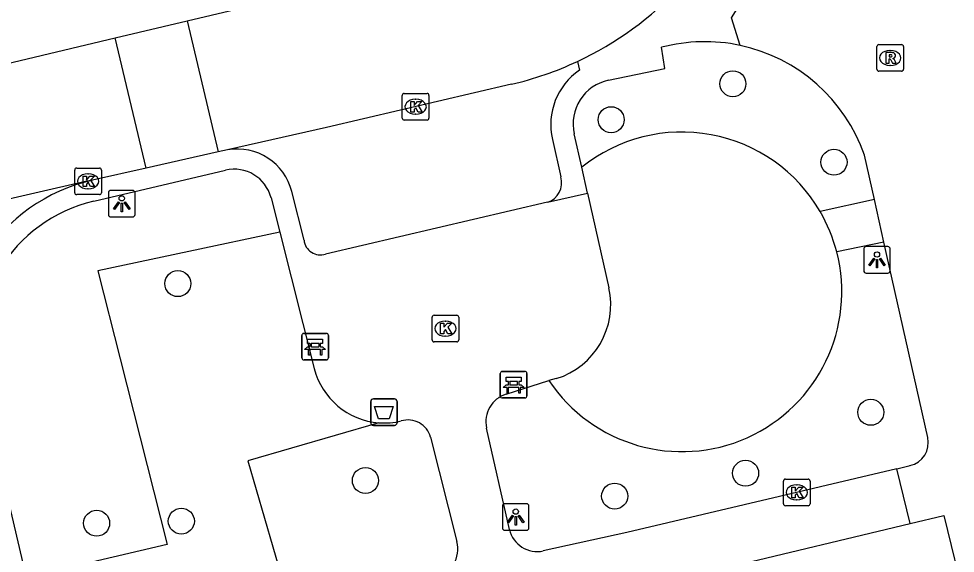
# Model space of a CAD drawing. Extents: x 158474 to 159560, y 388525 to 389605.
# Drawn here: x 159350.11 to 159385.28, y 388751.92 to 388772.01 of the extents above; entities that cross this region are included whole.
import ezdxf

# ---------------------------------------------------------------- set-up
doc = ezdxf.new("R2010")
doc.units = 0
for name, color, linetype in [('IMGEO_Afvalbak', 7, 'Continuous'), ('IMGEO_Bank', 7, 'Continuous'), ('IMGEO_Boom', 7, 'Continuous'), ('IMGEO_Groenvoorziening', 7, 'Continuous'), ('IMGEO_Kolk', 7, 'Continuous'), ('IMGEO_Lichtpunt', 7, 'Continuous'), ('IMGEO_Rijbaan_lokaal_open', 7, 'Continuous'), ('IMGEO_Rioolput', 7, 'Continuous'), ('IMGEO_Voetpad_open', 7, 'Continuous')]:
    doc.layers.add(name, color=color, linetype=linetype)

msp = doc.modelspace()

# ---------------------------------------------------------------- linework, layer by layer
at = {"layer": 'IMGEO_Afvalbak'}
for p, q in [((159363.327, 388756.824), (159363.327, 388757.624)), ((159363.327, 388757.624), (159363.327, 388756.824)), ((159363.427, 388757.724), (159364.217, 388757.724)), ((159364.217, 388757.724), (159363.427, 388757.724)), ((159364.317, 388757.624), (159364.317, 388756.824)), ((159364.317, 388756.824), (159364.317, 388757.624)), ((159364.217, 388756.724), (159363.427, 388756.724)), ((159363.427, 388756.724), (159364.217, 388756.724))]:
    msp.add_line(p, q, dxfattribs=at)
msp.add_lwpolyline([(159363.47, 388757.438), (159364.174, 388757.438), (159364.025, 388756.968), (159363.619, 388756.968), (159363.47, 388757.438)], dxfattribs=at)
for centre, start, end in [((159363.427, 388757.624), 90, 180), ((159363.427, 388757.624), 90, 180), ((159364.217, 388757.624), 0, 90), ((159364.217, 388757.624), 360, 90), ((159363.427, 388756.824), 180, 270), ((159363.427, 388756.824), 180, 270), ((159364.217, 388756.824), 270, 0), ((159364.217, 388756.824), 270, 0)]:
    msp.add_arc(centre, 0.1, start, end, dxfattribs=at)
at = {"layer": 'IMGEO_Bank'}
for p, q in [((159360.738, 388759.259), (159360.738, 388760.1)), ((159360.738, 388760.1), (159360.738, 388759.259)), ((159360.813, 388760.184), (159361.654, 388760.184)), ((159361.654, 388760.184), (159360.813, 388760.184)), ((159361.738, 388760.109), (159361.738, 388759.268)), ((159361.738, 388759.268), (159361.738, 388760.109)), ((159361.047, 388759.69), (159361.047, 388759.796)), ((159361.091, 388759.796), (159361.091, 388759.69)), ((159361.379, 388759.802), (159361.097, 388759.802)), ((159361.385, 388759.69), (159361.385, 388759.796)), ((159361.429, 388759.796), (159361.429, 388759.69)), ((159361.435, 388759.582), (159361.042, 388759.582)), ((159361.097, 388759.684), (159361.379, 388759.684)), ((159361.663, 388759.184), (159360.822, 388759.184)), ((159360.822, 388759.184), (159361.663, 388759.184)), ((159368.267, 388758.755), (159369.108, 388758.755)), ((159369.108, 388758.755), (159368.267, 388758.755)), ((159369.192, 388758.68), (159369.192, 388757.839)), ((159369.192, 388757.839), (159369.192, 388758.68)), ((159368.192, 388757.83), (159368.192, 388758.671)), ((159368.192, 388758.671), (159368.192, 388757.83)), ((159368.501, 388758.261), (159368.501, 388758.367)), ((159368.545, 388758.367), (159368.545, 388758.261)), ((159368.833, 388758.373), (159368.551, 388758.373)), ((159368.839, 388758.261), (159368.839, 388758.367)), ((159368.883, 388758.367), (159368.883, 388758.261)), ((159368.889, 388758.153), (159368.496, 388758.153)), ((159368.551, 388758.255), (159368.833, 388758.255)), ((159369.117, 388757.755), (159368.276, 388757.755)), ((159368.276, 388757.755), (159369.117, 388757.755))]:
    msp.add_line(p, q, dxfattribs=at)
for points in [[(159361.041, 388759.802), (159360.955, 388759.802), (159360.955, 388759.963), (159361.518, 388759.963), (159361.518, 388759.802), (159361.435, 388759.802)], [(159360.985, 388759.582), (159360.843, 388759.582), (159360.955, 388759.684), (159361.041, 388759.684)], [(159361.035, 388759.575), (159361.035, 388759.368), (159360.992, 388759.368), (159360.992, 388759.575)], [(159361.435, 388759.684), (159361.518, 388759.684), (159361.63, 388759.582), (159361.491, 388759.582)], [(159361.485, 388759.575), (159361.485, 388759.368), (159361.441, 388759.368), (159361.441, 388759.575)], [(159368.495, 388758.373), (159368.409, 388758.373), (159368.409, 388758.534), (159368.972, 388758.534), (159368.972, 388758.373), (159368.889, 388758.373)], [(159368.439, 388758.153), (159368.297, 388758.153), (159368.409, 388758.255), (159368.495, 388758.255)], [(159368.489, 388758.146), (159368.489, 388757.939), (159368.446, 388757.939), (159368.446, 388758.146)], [(159368.889, 388758.255), (159368.972, 388758.255), (159369.084, 388758.153), (159368.945, 388758.153)], [(159368.939, 388758.146), (159368.939, 388757.939), (159368.895, 388757.939), (159368.895, 388758.146)]]:
    msp.add_lwpolyline(points, dxfattribs=at)
for centre, radius, start, end in [((159360.816, 388760.106), 0.0779, 92.4484, 184.2845), ((159360.816, 388760.106), 0.0779, 92.4484, 184.2845), ((159361.66, 388760.106), 0.0779, 2.4484, 94.2845), ((159361.66, 388760.106), 0.0779, 2.4484, 94.2845), ((159361.04, 388759.795), 0.00671, 2.8957, 87.1043), ((159361.097, 388759.795), 0.00671, 92.8957, 177.1043), ((159361.379, 388759.795), 0.00671, 2.8957, 87.1043), ((159361.436, 388759.795), 0.00671, 92.8957, 177.1043), ((159360.985, 388759.575), 0.00671, 2.8957, 87.1043), ((159361.042, 388759.575), 0.00671, 92.8957, 177.1043), ((159361.04, 388759.691), 0.00671, 272.8957, 357.1043), ((159361.097, 388759.691), 0.00671, 182.8957, 267.1043), ((159361.379, 388759.691), 0.00671, 272.8957, 357.1043), ((159361.436, 388759.691), 0.00671, 182.8957, 267.1043), ((159361.434, 388759.575), 0.00671, 2.8957, 87.1043), ((159361.491, 388759.575), 0.00671, 92.8957, 177.1043), ((159360.816, 388759.262), 0.0779, 182.4484, 274.2845), ((159360.816, 388759.262), 0.0779, 182.4484, 274.2845), ((159361.66, 388759.262), 0.0779, 272.4484, 4.2845), ((159361.66, 388759.262), 0.0779, 272.4484, 4.2845), ((159368.27, 388758.677), 0.0779, 92.4484, 184.2845), ((159368.27, 388758.677), 0.0779, 92.4484, 184.2845), ((159369.114, 388758.677), 0.0779, 2.4484, 94.2845), ((159369.114, 388758.677), 0.0779, 2.4484, 94.2845), ((159368.494, 388758.366), 0.00671, 2.8957, 87.1043), ((159368.551, 388758.366), 0.00671, 92.8957, 177.1043), ((159368.833, 388758.366), 0.00671, 2.8957, 87.1043), ((159368.89, 388758.366), 0.00671, 92.8957, 177.1043), ((159368.439, 388758.146), 0.00671, 2.8957, 87.1043), ((159368.496, 388758.146), 0.00671, 92.8957, 177.1043), ((159368.494, 388758.262), 0.00671, 272.8957, 357.1043), ((159368.551, 388758.262), 0.00671, 182.8957, 267.1043), ((159368.833, 388758.262), 0.00671, 272.8957, 357.1043), ((159368.89, 388758.262), 0.00671, 182.8957, 267.1043), ((159368.888, 388758.146), 0.00671, 2.8957, 87.1043), ((159368.945, 388758.146), 0.00671, 92.8957, 177.1043), ((159368.27, 388757.833), 0.0779, 182.4484, 274.2845), ((159368.27, 388757.833), 0.0779, 182.4484, 274.2845), ((159369.114, 388757.833), 0.0779, 272.4484, 4.2845), ((159369.114, 388757.833), 0.0779, 272.4484, 4.2845)]:
    msp.add_arc(centre, radius, start, end, dxfattribs=at)
at = {"layer": 'IMGEO_Boom'}
for centre in [(159376.929, 388769.566), (159372.358, 388768.215), (159380.726, 388766.616), (159356.081, 388762.054), (159382.107, 388757.218), (159377.406, 388754.927), (159363.127, 388754.655), (159372.489, 388754.068), (159353.032, 388753.047), (159356.213, 388753.127)]:
    msp.add_circle(centre, 0.489, dxfattribs=at)
at = {"layer": 'IMGEO_Groenvoorziening'}
for points in [[(159359.91, 388763.984), (159353.075, 388762.536), (159353.915, 388759.221), (159355.681, 388752.251), (159350.394, 388751.012)], [(159363.63, 388756.824), (159358.71, 388755.397), (159360.275, 388750), (159360.354, 388749.727)]]:
    msp.add_lwpolyline(points, dxfattribs=at)
at = {"layer": 'IMGEO_Kolk'}
for p, q in [((159364.513, 388768.277), (159364.513, 388769.129)), ((159364.588, 388769.203), (159365.44, 388769.203)), ((159365.001, 388768.983), (159365.026, 388768.983)), ((159365.514, 388769.129), (159365.514, 388768.277)), ((159365.44, 388768.203), (159364.588, 388768.203)), ((159365.024, 388768.423), (159364.999, 388768.423)), ((159352.208, 388765.472), (159352.208, 388766.324)), ((159352.283, 388766.398), (159353.135, 388766.398)), ((159352.696, 388766.178), (159352.721, 388766.178)), ((159353.209, 388766.324), (159353.209, 388765.472)), ((159353.135, 388765.398), (159352.283, 388765.398)), ((159352.719, 388765.618), (159352.694, 388765.618)), ((159365.63, 388759.937), (159365.63, 388760.789)), ((159365.705, 388760.863), (159366.557, 388760.863)), ((159366.631, 388760.789), (159366.631, 388759.937)), ((159366.118, 388760.643), (159366.143, 388760.643)), ((159366.141, 388760.083), (159366.116, 388760.083)), ((159366.557, 388759.863), (159365.705, 388759.863)), ((159378.826, 388753.781), (159378.826, 388754.633)), ((159378.901, 388754.707), (159379.753, 388754.707)), ((159379.314, 388754.487), (159379.339, 388754.487)), ((159379.827, 388754.633), (159379.827, 388753.781)), ((159379.337, 388753.927), (159379.312, 388753.927)), ((159379.753, 388753.707), (159378.901, 388753.707))]:
    msp.add_line(p, q, dxfattribs=at)
for points in [[(159364.513, 388768.277), (159364.513, 388769.129)], [(159364.588, 388769.203), (159365.44, 388769.203)], [(159364.834, 388768.903), (159364.957, 388768.903), (159364.957, 388768.752), (159365.087, 388768.903), (159365.251, 388768.903), (159365.105, 388768.752), (159365.258, 388768.503), (159365.106, 388768.503), (159365.021, 388768.667), (159364.957, 388768.6), (159364.957, 388768.503), (159364.834, 388768.503), (159364.834, 388768.903)], [(159365.514, 388769.129), (159365.514, 388768.277)], [(159365.44, 388768.203), (159364.588, 388768.203)], [(159352.208, 388765.472), (159352.208, 388766.324)], [(159352.283, 388766.398), (159353.135, 388766.398)], [(159352.529, 388766.098), (159352.652, 388766.098), (159352.652, 388765.947), (159352.782, 388766.098), (159352.946, 388766.098), (159352.8, 388765.947), (159352.953, 388765.698), (159352.801, 388765.698), (159352.716, 388765.862), (159352.652, 388765.795), (159352.652, 388765.698), (159352.529, 388765.698), (159352.529, 388766.098)], [(159353.209, 388766.324), (159353.209, 388765.472)], [(159353.135, 388765.398), (159352.283, 388765.398)], [(159365.63, 388759.937), (159365.63, 388760.789)], [(159365.705, 388760.863), (159366.557, 388760.863)], [(159366.631, 388760.789), (159366.631, 388759.937)], [(159365.951, 388760.563), (159366.074, 388760.563), (159366.074, 388760.412), (159366.204, 388760.563), (159366.368, 388760.563), (159366.222, 388760.412), (159366.375, 388760.163), (159366.223, 388760.163), (159366.138, 388760.327), (159366.074, 388760.26), (159366.074, 388760.163), (159365.951, 388760.163), (159365.951, 388760.563)], [(159366.557, 388759.863), (159365.705, 388759.863)], [(159378.826, 388753.781), (159378.826, 388754.633)], [(159378.901, 388754.707), (159379.753, 388754.707)], [(159379.827, 388754.633), (159379.827, 388753.781)], [(159379.147, 388754.407), (159379.27, 388754.407), (159379.27, 388754.256), (159379.4, 388754.407), (159379.564, 388754.407), (159379.418, 388754.256), (159379.571, 388754.007), (159379.419, 388754.007), (159379.334, 388754.171), (159379.27, 388754.104), (159379.27, 388754.007), (159379.147, 388754.007), (159379.147, 388754.407)], [(159379.753, 388753.707), (159378.901, 388753.707)]]:
    msp.add_lwpolyline(points, dxfattribs=at)
for centre, start, end in [((159364.59, 388769.127), 91.552, 178.448), ((159364.59, 388769.127), 91.552, 178.448), ((159365.438, 388769.127), 1.552, 88.448), ((159365.438, 388769.127), 1.552, 88.448), ((159364.59, 388768.279), 181.552, 268.448), ((159364.59, 388768.279), 181.552, 268.448), ((159365.438, 388768.279), 271.552, 358.448), ((159365.438, 388768.279), 271.552, 358.448), ((159352.285, 388766.322), 91.552, 178.448), ((159352.285, 388766.322), 91.552, 178.448), ((159353.133, 388766.322), 1.552, 88.448), ((159353.133, 388766.322), 1.552, 88.448), ((159352.285, 388765.474), 181.552, 268.448), ((159352.285, 388765.474), 181.552, 268.448), ((159353.133, 388765.474), 271.552, 358.448), ((159353.133, 388765.474), 271.552, 358.448), ((159365.707, 388760.787), 91.552, 178.448), ((159365.707, 388760.787), 91.552, 178.448), ((159366.555, 388760.787), 1.552, 88.448), ((159366.555, 388760.787), 1.552, 88.448), ((159365.707, 388759.939), 181.552, 268.448), ((159365.707, 388759.939), 181.552, 268.448), ((159366.555, 388759.939), 271.552, 358.448), ((159366.555, 388759.939), 271.552, 358.448), ((159378.903, 388754.631), 91.552, 178.448), ((159378.903, 388754.631), 91.552, 178.448), ((159379.751, 388754.631), 1.552, 88.448), ((159379.751, 388754.631), 1.552, 88.448), ((159378.903, 388753.783), 181.552, 268.448), ((159378.903, 388753.783), 181.552, 268.448), ((159379.751, 388753.783), 271.552, 358.448), ((159379.751, 388753.783), 271.552, 358.448)]:
    msp.add_arc(centre, 0.0765, start, end, dxfattribs=at)
for centre, major_axis, ratio, start_param, end_param in [((159365, 388768.703), (-0.387, 0.002), 0.722429, 4.712389, 7.853982), ((159365.025, 388768.703), (-0.39, 0.002), 0.717154, 1.570796, 4.712389), ((159352.695, 388765.898), (-0.387, 0.002), 0.722429, 4.712389, 7.853982), ((159352.72, 388765.898), (-0.39, 0.002), 0.717154, 1.570796, 4.712389), ((159366.117, 388760.363), (-0.387, 0.002), 0.722429, 4.712389, 7.853982), ((159366.142, 388760.363), (-0.39, 0.002), 0.717154, 1.570796, 4.712389), ((159379.313, 388754.207), (-0.387, 0.002), 0.722429, 4.712389, 7.853982), ((159379.338, 388754.207), (-0.39, 0.002), 0.717154, 1.570796, 4.712389)]:
    msp.add_ellipse(centre, major_axis=major_axis, ratio=ratio, start_param=start_param, end_param=end_param, dxfattribs=at)
at = {"layer": 'IMGEO_Lichtpunt'}
for p, q in [((159353.477, 388765.462), (159353.477, 388764.655)), ((159353.477, 388765.462), (159353.477, 388764.655)), ((159354.379, 388765.557), (159353.571, 388765.557)), ((159354.379, 388765.557), (159353.571, 388765.557)), ((159354.473, 388764.655), (159354.473, 388765.462)), ((159354.473, 388764.655), (159354.473, 388765.462)), ((159353.571, 388764.561), (159354.379, 388764.561)), ((159353.571, 388764.561), (159354.379, 388764.561)), ((159381.843, 388763.35), (159381.843, 388762.543)), ((159381.843, 388763.35), (159381.843, 388762.543)), ((159382.745, 388763.445), (159381.937, 388763.445)), ((159382.745, 388763.445), (159381.937, 388763.445)), ((159382.839, 388762.543), (159382.839, 388763.35)), ((159382.839, 388762.543), (159382.839, 388763.35)), ((159381.937, 388762.449), (159382.745, 388762.449)), ((159381.937, 388762.449), (159382.745, 388762.449)), ((159369.175, 388753.782), (159368.367, 388753.782)), ((159369.175, 388753.782), (159368.367, 388753.782)), ((159368.273, 388753.687), (159368.273, 388752.88)), ((159368.273, 388753.687), (159368.273, 388752.88)), ((159369.269, 388752.88), (159369.269, 388753.687)), ((159369.269, 388752.88), (159369.269, 388753.687)), ((159368.367, 388752.786), (159369.175, 388752.786)), ((159368.367, 388752.786), (159369.175, 388752.786))]:
    msp.add_line(p, q, dxfattribs=at)
for points in [[(159353.851, 388765.126), (159353.89, 388765.098), (159353.702, 388764.836), (159353.664, 388764.863), (159353.851, 388765.126)], [(159353.953, 388765.078), (159354, 388765.078), (159354, 388764.756), (159353.953, 388764.756), (159353.953, 388765.078)], [(159354.063, 388765.098), (159354.101, 388765.125), (159354.288, 388764.863), (159354.249, 388764.835), (159354.063, 388765.098)], [(159382.217, 388763.014), (159382.256, 388762.986), (159382.068, 388762.724), (159382.03, 388762.751), (159382.217, 388763.014)], [(159382.319, 388762.966), (159382.366, 388762.966), (159382.366, 388762.644), (159382.319, 388762.644), (159382.319, 388762.966)], [(159382.429, 388762.986), (159382.467, 388763.013), (159382.654, 388762.751), (159382.615, 388762.723), (159382.429, 388762.986)], [(159368.647, 388753.351), (159368.686, 388753.323), (159368.498, 388753.061), (159368.46, 388753.088), (159368.647, 388753.351)], [(159368.749, 388753.303), (159368.796, 388753.303), (159368.796, 388752.981), (159368.749, 388752.981), (159368.749, 388753.303)], [(159368.859, 388753.323), (159368.897, 388753.35), (159369.084, 388753.088), (159369.045, 388753.06), (159368.859, 388753.323)]]:
    msp.add_lwpolyline(points, dxfattribs=at)
for centre in [(159353.976, 388765.26), (159382.342, 388763.148), (159368.772, 388753.485)]:
    msp.add_circle(centre, 0.0994, dxfattribs=at)
for centre, start, end in [((159353.571, 388765.462), 90, 180), ((159353.571, 388765.462), 90, 180), ((159354.379, 388765.462), 0, 90), ((159354.379, 388765.462), 0, 90), ((159353.571, 388764.655), 180, 270), ((159353.571, 388764.655), 180, 270), ((159354.379, 388764.655), 270, 0), ((159354.379, 388764.655), 270, 360), ((159381.937, 388763.35), 90, 180), ((159381.937, 388763.35), 90, 180), ((159382.745, 388763.35), 0, 90), ((159382.745, 388763.35), 0, 90), ((159381.937, 388762.543), 180, 270), ((159381.937, 388762.543), 180, 270), ((159382.745, 388762.543), 270, 0), ((159382.745, 388762.543), 270, 360), ((159368.367, 388753.687), 90, 180), ((159368.367, 388753.687), 90, 180), ((159369.175, 388753.687), 0, 90), ((159369.175, 388753.687), 0, 90), ((159368.367, 388752.88), 180, 270), ((159368.367, 388752.88), 180, 270), ((159369.175, 388752.88), 270, 0), ((159369.175, 388752.88), 270, 360)]:
    msp.add_arc(centre, 0.0946, start, end, dxfattribs=at)
at = {"layer": 'IMGEO_Rijbaan_lokaal_open'}
for points in [[(159377.202, 388771.007), (159376.876, 388772.038), (159379.281, 388775.873), (159380.215, 388776.067)], [(159356.426, 388771.93), (159367.769, 388774.628)], [(159353.731, 388771.289), (159356.426, 388771.93)], [(159356.426, 388771.93), (159357.599, 388767.001)], [(159343.794, 388768.925), (159353.731, 388771.289)], [(159354.897, 388766.392), (159353.731, 388771.289)], [(159368.614, 388769.546), (159361.667, 388767.917), (159357.951, 388767.08)], [(159357.599, 388767.001), (159354.897, 388766.392)], [(159357.951, 388767.08), (159357.599, 388767.001)], [(159382.242, 388765.211), (159381.868, 388766.88)], [(159354.897, 388766.392), (159352.871, 388765.936)], [(159352.871, 388765.936), (159352.615, 388765.895), (159340.527, 388763.106)], [(159382.6, 388763.617), (159382.242, 388765.211)], [(159384.247, 388756.274), (159382.6, 388763.617)], [(159383.089, 388755.097), (159383.581, 388755.214)], [(159383.582, 388753.035), (159383.089, 388755.097)], [(159383.582, 388753.035), (159384.846, 388753.338), (159385.66, 388750), (159387.423, 388742.761), (159388.286, 388739.218), (159383.725, 388738.038), (159385.965, 388728.26), (159388.038, 388728.76), (159388.081, 388728.77), (159389.359, 388722.818)]]:
    msp.add_lwpolyline(points, dxfattribs=at)
for centre, radius, start, end in [((159365.745, 388781.835), 12.617, 295.0832, 316.9363), ((159375.873, 388764.804), 6.344, 19.1042, 77.9114), ((159365.762, 388781.749), 12.532, 283.1535, 295.1794), ((159354.314, 388759.524), 6.573, 102.6856, 193.3348), ((159383.381, 388756.079), 0.887, 283.007, 12.7106)]:
    msp.add_arc(centre, radius, start, end, dxfattribs=at)
at = {"layer": 'IMGEO_Rioolput'}
for p, q in [((159382.412, 388771.037), (159383.264, 388771.037)), ((159382.337, 388770.111), (159382.337, 388770.963)), ((159382.825, 388770.817), (159382.85, 388770.817)), ((159383.338, 388770.963), (159383.338, 388770.111)), ((159383.264, 388770.037), (159382.412, 388770.037)), ((159382.848, 388770.257), (159382.823, 388770.257))]:
    msp.add_line(p, q, dxfattribs=at)
for points in [[(159382.412, 388771.037), (159383.264, 388771.037)], [(159382.337, 388770.111), (159382.337, 388770.963)], [(159382.926, 388770.735), (159382.674, 388770.737), (159382.674, 388770.337)], [(159382.852, 388770.656), (159382.798, 388770.656), (159382.798, 388770.575)], [(159383.338, 388770.963), (159383.338, 388770.111)], [(159382.674, 388770.337), (159382.798, 388770.337), (159382.798, 388770.499), (159382.809, 388770.499)], [(159382.798, 388770.575), (159382.85, 388770.575)], [(159382.856, 388770.47), (159382.927, 388770.337), (159383.067, 388770.337), (159383.002, 388770.463)], [(159383.264, 388770.037), (159382.412, 388770.037)]]:
    msp.add_lwpolyline(points, dxfattribs=at)
for centre, radius, start, end in [((159382.414, 388770.961), 0.0765, 91.552, 178.448), ((159382.414, 388770.961), 0.0765, 91.552, 178.448), ((159383.262, 388770.961), 0.0765, 1.552, 88.448), ((159383.262, 388770.961), 0.0765, 1.552, 88.448), ((159382.858, 388770.56), 0.0964, 77.0061, 93.1865), ((159382.872, 388770.617), 0.0378, 276.6634, 79.6772), ((159382.925, 388770.625), 0.109, 350.3612, 89.416), ((159382.808, 388770.446), 0.0533, 26.0293, 88.6989), ((159382.834, 388770.764), 0.19, 274.7715, 282.9687), ((159382.923, 388770.625), 0.112, 277.5842, 350.9817), ((159382.907, 388770.41), 0.108, 29.5134, 73.7905), ((159382.414, 388770.113), 0.0765, 181.552, 268.448), ((159382.414, 388770.113), 0.0765, 181.552, 268.448), ((159383.262, 388770.113), 0.0765, 271.552, 358.448), ((159383.262, 388770.113), 0.0765, 271.552, 358.448)]:
    msp.add_arc(centre, radius, start, end, dxfattribs=at)
for centre, major_axis, ratio, start_param, end_param in [((159382.824, 388770.537), (-0.387, 0.002), 0.722429, 4.712389, 7.853982), ((159382.849, 388770.537), (-0.39, 0.002), 0.717154, 1.570796, 4.712389)]:
    msp.add_ellipse(centre, major_axis=major_axis, ratio=ratio, start_param=start_param, end_param=end_param, dxfattribs=at)
at = {"layer": 'IMGEO_Voetpad_open'}
for points in [[(159372.254, 388769.695), (159374.367, 388770.144), (159374.253, 388770.935)], [(159371.094, 388770.408), (159371.163, 388770.08)], [(159370.149, 388767.475), (159370.467, 388766.064)], [(159371.251, 388766.425), (159370.967, 388767.686)], [(159371.471, 388765.449), (159371.251, 388766.425)], [(159352.926, 388765.148), (159357.873, 388766.316)], [(159360.823, 388763.692), (159360.362, 388765.512)], [(159369.961, 388765.109), (159371.471, 388765.449)], [(159371.471, 388765.449), (159372.271, 388761.899)], [(159359.581, 388765.28), (159359.91, 388763.984)], [(159369.961, 388765.109), (159361.633, 388763.166)], [(159382.242, 388765.211), (159380.206, 388764.764)], [(159359.91, 388763.984), (159361.208, 388758.864)], [(159382.6, 388763.617), (159380.828, 388763.249)], [(159368.414, 388757.9), (159370.019, 388758.411)], [(159370.296, 388758.484), (159370.019, 388758.411)], [(159350.394, 388751.012), (159348.686, 388758.302)], [(159368.538, 388752.816), (159367.677, 388756.625)], [(159365.569, 388756.281), (159366.563, 388752.36)], [(159383.089, 388755.097), (159372.947, 388752.694), (159369.809, 388752.007)], [(159376.683, 388751.383), (159383.582, 388753.035)]]:
    msp.add_lwpolyline(points, dxfattribs=at)
for centre, radius, start, end in [((159375.879, 388764.774), 6.372, 78.0145, 104.7827), ((159372.589, 388768.025), 2.501, 124.7602, 192.7027), ((159372.604, 388768.054), 1.678, 102.0334, 192.678), ((159375.015, 388761.746), 6.005, 30.174, 128.8101), ((159358.323, 388765.014), 2.099, 13.7175, 100.2063), ((159358.201, 388764.931), 1.424, 14.2046, 103.3169), ((159369.72, 388765.848), 0.777, 288.0469, 16.1199), ((159354.235, 388759.601), 5.699, 103.2812, 193.1757), ((159375.031, 388761.754), 5.986, 14.4591, 30.1832), ((159361.432, 388763.744), 0.612, 184.85, 289.152), ((159375.014, 388761.744), 6.005, 213.7115, 14.5141), ((159369.437, 388761.259), 2.905, 287.1993, 12.7165), ((159363.839, 388759.53), 2.715, 194.2118, 265.5747), ((159368.735, 388756.864), 1.084, 107.2035, 192.7373), ((159364.729, 388756.062), 0.868, 14.6148, 107.0184), ((159363.836, 388759.547), 2.731, 265.672, 283.5297), ((159369.58, 388753.05), 1.068, 192.6765, 282.3695), ((159365.473, 388752.084), 1.125, 283.2226, 14.2129)]:
    msp.add_arc(centre, radius, start, end, dxfattribs=at)

doc.saveas('drawing.dxf')
